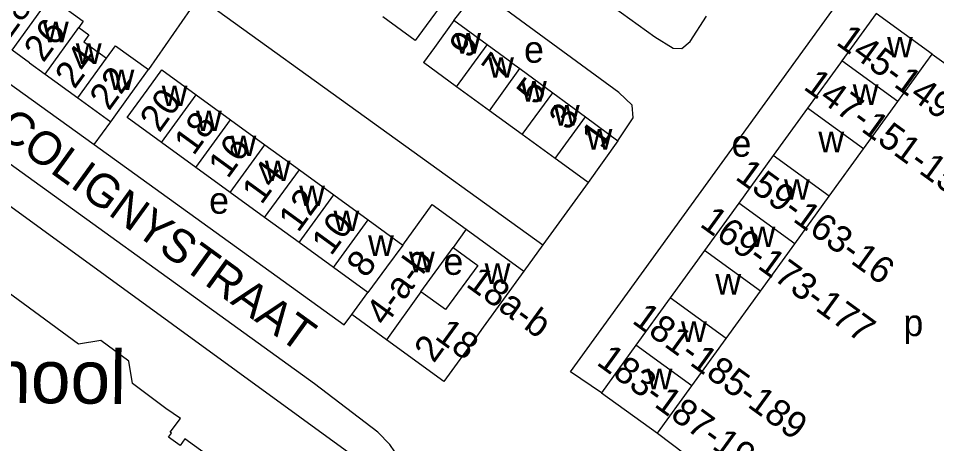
# Model space of a CAD drawing. Extents: x 159700 to 161346, y 381730 to 382922.
# Drawn here: x 160111.3 to 160249.2, y 382442.9 to 382506.7 of the extents above; entities that cross this region are included whole.
import ezdxf

# ---------------------------------------------------------------- set-up
doc = ezdxf.new("R2010")
doc.units = 0
for name, color, linetype in [('BLT_Basislijn', 7, 'Continuous'), ('BLT_Bebouwing', 7, 'Continuous'), ('BLT_Bebouwing_beschrifting', 7, 'Continuous'), ('BLT_Centroide', 7, 'Continuous'), ('BLT_Huisnummer', 7, 'Continuous'), ('BLT_Huisnummer_ tussenligend', 7, 'Continuous'), ('BLT_Huisnummer_reeks', 7, 'Continuous'), ('BLT_Onderverdeling_panden', 7, 'Continuous'), ('BLT_Straatnaam', 7, 'Continuous')]:
    doc.layers.add(name, color=color, linetype=linetype)

msp = doc.modelspace()

# ---------------------------------------------------------------- linework, layer by layer
at = {"layer": 'BLT_Basislijn'}
for p, q in [((160176.7, 382506.32), (160180.31, 382511.04)), ((160138.4, 382509.88), (160130.85, 382498.98)), ((160248.49, 382501.3), (160257.45, 382494.88)), ((160122.71, 382487.73), (160125.17, 382491.17)), ((160196.83, 382482.05), (160190.05, 382472.73)), ((160190.05, 382472.73), (160187.17, 382468.77))]:
    msp.add_line(p, q, dxfattribs=at)
for points in [[(160183.53, 382520.7), (160184.33, 382520.11), (160206.83, 382503.89), (160209.63, 382502.18), (160210.9, 382502.13), (160212.18, 382503.21), (160214.59, 382506.98)], [(160088, 382512.69), (160122.71, 382487.73)], [(160198.85, 382450.54), (160194.18, 382453.69), (160236.57, 382512.13)], [(160201.31, 382488.32), (160203.59, 382491.76), (160203.43, 382493.67), (160201.44, 382495.55), (160180.31, 382511.04)], [(160138.4, 382509.88), (160138.89, 382509.53), (160190.05, 382472.73)], [(160055.58, 382436.89), (160053.86, 382434.1), (160054.93, 382433.33), (160088.85, 382409.04), (160123.19, 382383.92), (160125.73, 382383.39), (160128.86, 382384.06), (160133.46, 382389.51), (160165.14, 382433.33), (160167.65, 382436.8), (160168.16, 382438.78), (160167.81, 382441.67), (160167.07, 382442.79), (160165.27, 382444.61), (160155.77, 382451.87), (160099.41, 382492.45), (160096.79, 382493.83), (160095.82, 382492.52)], [(160059.6, 382438.55), (160125.46, 382390.57), (160127.6, 382390.97), (160163.12, 382439.91), (160095.62, 382488.95)], [(160122.71, 382487.73), (160160.23, 382460.74), (160161.36, 382462.27)], [(160207.26, 382444.45), (160222.03, 382433.33), (160248.24, 382413.61)]]:
    msp.add_lwpolyline(points, dxfattribs=at)
at = {"layer": 'BLT_Bebouwing'}
for p, q in [((160181.67, 382502.71), (160176.7, 382506.32)), ((160240.09, 382507.4), (160234.94, 382500.29)), ((160248.49, 382501.3), (160240.09, 382507.4)), ((160124.55, 382500.68), (160125.91, 382502.55)), ((160125.91, 382502.55), (160130.85, 382498.98)), ((160185.4, 382500), (160181.67, 382502.71)), ((160112.98, 382500), (160110.38, 382501.89)), ((160247.55, 382500), (160248.49, 382501.3)), ((160112.98, 382500), (160115.31, 382498.31)), ((160177.09, 382496.41), (160172.12, 382500.02)), ((160185.4, 382500), (160186.6, 382499.12)), ((160234.73, 382500), (160229.78, 382493.18)), ((160234.94, 382500.29), (160234.73, 382500)), ((160243.34, 382494.2), (160247.55, 382500)), ((160115.31, 382498.31), (160120.24, 382494.74)), ((160186.6, 382499.12), (160191.52, 382495.51)), ((160138.02, 382495.21), (160143.17, 382491.47)), ((160182.02, 382492.82), (160177.09, 382496.41)), ((160191.52, 382495.51), (160196.44, 382491.9)), ((160120.24, 382494.74), (160125.17, 382491.17)), ((160238.18, 382487.09), (160243.34, 382494.2)), ((160186.96, 382489.23), (160182.02, 382492.82)), ((160229.78, 382493.18), (160224.63, 382486.08)), ((160143.17, 382491.47), (160148.33, 382487.72)), ((160196.44, 382491.9), (160201.31, 382488.32)), ((160191.9, 382485.64), (160186.96, 382489.23)), ((160201.31, 382488.32), (160196.83, 382482.05)), ((160137.97, 382484.3), (160132.81, 382488.05)), ((160148.33, 382487.72), (160153.49, 382483.97)), ((160233.03, 382479.99), (160238.18, 382487.09)), ((160224.63, 382486.08), (160219.47, 382478.97)), ((160143.13, 382480.56), (160137.97, 382484.3)), ((160153.49, 382483.97), (160158.65, 382480.22)), ((160148.28, 382476.81), (160143.13, 382480.56)), ((160158.65, 382480.22), (160163.8, 382476.47)), ((160227.88, 382472.88), (160233.03, 382479.99)), ((160219.47, 382478.97), (160214.32, 382471.86)), ((160153.44, 382473.06), (160148.28, 382476.81)), ((160163.8, 382476.47), (160169.01, 382472.68)), ((160178.55, 382475.04), (160182.22, 382472.37)), ((160158.6, 382469.31), (160153.44, 382473.06)), ((160171.73, 382465.68), (160176.56, 382472.33)), ((160176.56, 382472.33), (160180.26, 382469.63)), ((160214.32, 382471.86), (160209.16, 382464.76)), ((160222.72, 382465.77), (160227.88, 382472.88)), ((160163.76, 382465.56), (160158.6, 382469.31)), ((160180.26, 382469.63), (160175.44, 382462.99)), ((160161.36, 382462.27), (160163.76, 382465.56)), ((160175.44, 382462.99), (160171.73, 382465.68)), ((160209.16, 382464.76), (160204.01, 382457.65)), ((160217.57, 382458.66), (160222.72, 382465.77)), ((160166.55, 382458.49), (160161.36, 382462.27)), ((160212.41, 382451.56), (160217.57, 382458.66)), ((160204.01, 382457.65), (160198.85, 382450.54)), ((160207.26, 382444.45), (160212.41, 382451.56)), ((160198.85, 382450.54), (160207.26, 382444.45))]:
    msp.add_line(p, q, dxfattribs=at)
for points in [[(160170.58, 382513.18), (160175.47, 382509.63), (160172.53, 382505.58), (160170.9, 382503.33), (160166.01, 382506.89)], [(160114.7, 382507.84), (160116.11, 382509.82), (160121.04, 382506.23), (160120.38, 382505.3)], [(160176.7, 382506.32), (160173.76, 382502.28), (160172.12, 382500.02)], [(160120.38, 382505.3), (160121.9, 382504.19), (160121.15, 382503.15), (160124.55, 382500.68)], [(160125.17, 382491.17), (160128.1, 382495.2), (160130.85, 382498.98)], [(160132.81, 382488.05), (160127.65, 382491.8), (160130.64, 382495.89), (160132.87, 382498.95), (160138.02, 382495.21)], [(160196.83, 382482.05), (160192.79, 382484.99), (160191.9, 382485.64)], [(160134.12, 382444.61), (160135.63, 382446.67), (160133.44, 382448.19), (160128.42, 382451.93), (160127.9, 382455.28), (160123.7, 382458.35), (160120.34, 382457.82), (160105.39, 382468.74), (160109.61, 382474.22), (160096.52, 382483.76)], [(160169.01, 382472.68), (160173.43, 382478.76), (160178.55, 382475.04)], [(160182.22, 382472.37), (160183.13, 382471.71), (160187.17, 382468.77)], [(160187.17, 382468.77), (160181.06, 382460.36), (160180.13, 382459.01)], [(160180.13, 382459.01), (160175.19, 382452.22), (160166.55, 382458.49)], [(160099.75, 382426.44), (160112.67, 382417.06), (160113.45, 382418.13), (160116.31, 382416.06), (160115.54, 382415), (160128.43, 382405.64), (160137.78, 382418.52), (160136.7, 382419.3), (160138.81, 382422.22), (160139.83, 382421.48), (160148.43, 382433.33), (160149.15, 382434.32), (160136.32, 382443.63), (160135.58, 382442.61), (160133.84, 382443.87), (160134.28, 382444.49), (160134.12, 382444.61)]]:
    msp.add_lwpolyline(points, dxfattribs=at)
at = {"layer": 'BLT_Onderverdeling_panden'}
for p, q in [((160110.38, 382501.89), (160114.7, 382507.84)), ((160115.31, 382498.31), (160120.38, 382505.3)), ((160177.09, 382496.41), (160181.67, 382502.71)), ((160120.24, 382494.74), (160124.55, 382500.68)), ((160243.34, 382494.2), (160234.94, 382500.29)), ((160182.02, 382492.82), (160186.6, 382499.12)), ((160132.81, 382488.05), (160138.02, 382495.21)), ((160186.96, 382489.23), (160191.52, 382495.51)), ((160238.18, 382487.09), (160229.78, 382493.18)), ((160137.97, 382484.3), (160143.17, 382491.47)), ((160191.9, 382485.64), (160196.44, 382491.9)), ((160143.13, 382480.56), (160148.33, 382487.72)), ((160233.03, 382479.99), (160224.63, 382486.08)), ((160148.28, 382476.81), (160153.49, 382483.97)), ((160153.44, 382473.06), (160158.65, 382480.22)), ((160227.88, 382472.88), (160219.47, 382478.97)), ((160158.6, 382469.31), (160163.8, 382476.47)), ((160178.55, 382475.04), (160176.56, 382472.33)), ((160169.01, 382472.68), (160166.56, 382469.36)), ((160222.72, 382465.77), (160214.32, 382471.86)), ((160166.56, 382469.36), (160163.76, 382465.56)), ((160171.73, 382465.68), (160166.55, 382458.49)), ((160217.57, 382458.66), (160209.16, 382464.76)), ((160212.41, 382451.56), (160204.01, 382457.65))]:
    msp.add_line(p, q, dxfattribs=at)

# ---------------------------------------------------------------- texts
at = {"layer": 'BLT_Bebouwing_beschrifting'}
msp.add_text('School', height=8, rotation=359.4874, dxfattribs=at).set_placement((160094.73, 382449.15))
at = {"layer": 'BLT_Centroide'}
for s, p in [('w', (160115, 382503.08)), ('w', (160176.89, 382501.38)), ('w', (160241.72, 382500.81)), ('w', (160119.94, 382499.83)), ('e', (160187.22, 382500.01)), ('w', (160181.84, 382497.77)), ('w', (160124.86, 382495.92)), ('w', (160132.83, 382493.5)), ('w', (160186.77, 382494.19)), ('w', (160236.56, 382493.69)), ('w', (160137.98, 382489.77)), ('w', (160191.7, 382490.58)), ('w', (160196.61, 382487)), ('w', (160231.41, 382486.59)), ('w', (160143.16, 382486.02)), ('e', (160218.37, 382485.92)), ('w', (160148.31, 382482.27)), ('w', (160153.47, 382478.52)), ('w', (160226.25, 382479.47)), ('e', (160139.95, 382477.37)), ('w', (160158.62, 382474.77)), ('w', (160221.09, 382472.38)), ('w', (160163.81, 382471.05)), ('w', (160169.95, 382468.59)), ('e', (160175.13, 382468.21)), ('w', (160181.31, 382466.86)), ('w', (160215.95, 382465.25)), ('p', (160244.18, 382459.03)), ('w', (160210.79, 382458.16)), ('w', (160205.63, 382451.06))]:
    msp.add_text(s, height=4, dxfattribs=at).set_placement(p)
at = {"layer": 'BLT_Huisnummer'}
for s, rotation, p in [('26', 53.9705, (160115.07, 382499.9)), ('9', 53.9415, (160178.93, 382500.45)), ('22', 53.9661, (160124.92, 382492.67)), ('5', 53.9431, (160189.02, 382493.48)), ('18', 53.9677, (160137.61, 382485.95)), ('1', 54.4264, (160198.79, 382486.97)), ('14', 53.9639, (160147.81, 382478.6)), ('10', 53.9415, (160158.26, 382470.92))]:
    msp.add_text(s, height=4, rotation=rotation, dxfattribs=at).set_placement(p)
at = {"layer": 'BLT_Huisnummer_ tussenligend'}
for s, rotation, p in [('28', 53.9705, (160110.01, 382503.5)), ('24', 53.9661, (160119.74, 382495.93)), ('7', 53.9431, (160183.84, 382497.16)), ('20', 53.9677, (160132.48, 382489.4)), ('3', 54.4264, (160193.89, 382489.67)), ('16', 53.9639, (160142.75, 382482.5)), ('12', 53.9415, (160153.31, 382474.42)), ('8', 53.9871, (160163.51, 382467.58))]:
    msp.add_text(s, height=4, rotation=rotation, dxfattribs=at).set_placement(p)
at = {"layer": 'BLT_Huisnummer_reeks'}
for s, rotation, p in [('145-149-153', 324.0477, (160233.9, 382502.84)), ('147-151-155', 324.0465, (160229, 382496.15)), ('159-163-16', 324.0465, (160218.76, 382482.64)), ('169-173-177', 324.0465, (160213.45, 382475.59)), ('4-a-b', 53.9871, (160166.38, 382460.36)), ('18a-b', 323.9969, (160178.35, 382466.58)), ('181-185-189', 324.0428, (160203.28, 382461.1)), ('18', 323.9939, (160173.65, 382458.74)), ('2', 53.9947, (160173.67, 382454.86)), ('183-187-191', 324.0736, (160197.94, 382454.85))]:
    msp.add_text(s, height=4, rotation=rotation, dxfattribs=at).set_placement(p)
at = {"layer": 'BLT_Straatnaam'}
msp.add_text('LOUISE DE COLIGNYSTRAAT', height=5, rotation=324.0647, dxfattribs=at).set_placement((160077.4, 382511.56))

doc.saveas('drawing.dxf')
